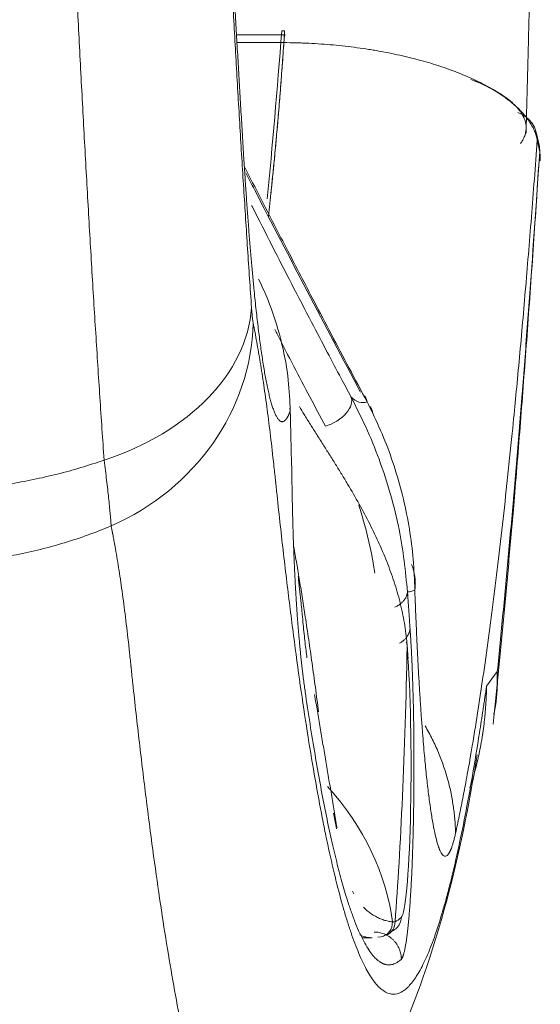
# Model space of a CAD drawing. Header units: millimetres. Extents: x -10 to 594, y 0 to 420.
# Tile 417 of 656: x 209.49 to 210.74, y 273.69 to 276.06. Entities that reach past the tile are written whole.
import ezdxf

# ---------------------------------------------------------------- set-up
doc = ezdxf.new("R2010")
doc.units = ezdxf.units.MM
doc.layers.add('1', color=7, linetype='Continuous', true_color=0xffffff)

msp = doc.modelspace()

# ---------------------------------------------------------------- linework, layer by layer
at = {"layer": '1', "color": 155, "linetype": 'Continuous', "lineweight": 18}
for p, q in [((210.1281, 276.0189), (210.0128, 276.0189)), ((210.7374, 275.7543), (210.7315, 275.782)), ((210.1404, 275.1163), (210.1391, 275.1233)), ((210.4229, 274.5237), (210.4229, 274.5261)), ((210.2893, 273.9645), (210.2925, 273.9583)), ((210.3125, 273.8529), (210.3365, 273.8529)), ((210.3507, 273.8544), (210.3577, 273.8551))]:
    msp.add_line(p, q, dxfattribs=at)
at = {"layer": '1', "color": 155, "linetype": 'Continuous', "lineweight": 13}
for p, q in [((210.1249, 276.0003), (210.0138, 276.0003)), ((210.7389, 275.7386), (210.733, 275.7662)), ((210.6114, 274.4568), (210.6372, 274.4915))]:
    msp.add_line(p, q, dxfattribs=at)
for centre, major_axis, ratio, start_param, end_param in [((210.6582, 275.7662), (-0.0733, -0.0157), 0.94874, 2.919053, 4.129867), ((209.4738, 275.3641), (-0.5736, -0.0395), 0.701185, 1.91516, 3.043598), ((209.4778, 275.3272), (0.5654, 0.1047), 0.933532, 4.958893, 6.087354), ((210.228, 275.1212), (-0.0573, -0.0307), 0.56918, 1.216336, 3.103892), ((210.3141, 281.0162), (0, 5.8795), 0.069756, 3.072728, 3.167184), ((210.4228, 281.0162), (0, -6.3335), 0.069756, 6.280658, 6.320255), ((210.327, 274.9402), (0, -1.4), 0.069756, 0.723894, 1.290088), ((210.386, 274.5523), (-0.0349, -0.0024), 0.70139, 3.04357, 3.471293), ((210.7859, 279.7271), (0, -7.36), 0.069756, 5.492141, 5.497622), ((209.5408, 273.855), (-0.8469, 0.0725), 0.773224, 3.306239, 3.831568), ((210.3507, 273.8894), (-0.007, 0.0343), 0.994446, 3.141612, 4.554191), ((210.3568, 273.8912), (-0.0145, 0.0318), 0.997058, 3.141068, 4.285074), ((210.3771, 280.4514), (0, 6.5635), 0.069756, 3.173441, 3.205729)]:
    msp.add_ellipse(centre, major_axis=major_axis, ratio=ratio, start_param=start_param, end_param=end_param, dxfattribs=at)
at = {"layer": '1', "color": 155, "linetype": 'Continuous', "lineweight": 18}
for centre, major_axis, ratio, start_param, end_param in [((210.6641, 275.7386), (-0.0733, -0.0157), 0.94874, 2.919053, 3.141615), ((210.4048, 274.2656), (0, 0.365), 0.069756, 3.205729, 5.497622), ((210.3716, 273.9014), (-0.0237, 0.0257), 0.995513, 3.141901, 3.970496)]:
    msp.add_ellipse(centre, major_axis=major_axis, ratio=ratio, start_param=start_param, end_param=end_param, dxfattribs=at)
at = {"layer": '1', "color": 155, "linetype": 'Continuous', "lineweight": 13}
for points, degree, knots in [([(209.6936, 274.9988), (209.6902, 275.0485), (209.6868, 275.0988), (209.6801, 275.2002), (209.6768, 275.2515), (209.6703, 275.3549), (209.6671, 275.4072), (209.6608, 275.5127), (209.6577, 275.5659), (209.6516, 275.6734), (209.6455, 275.7818), (209.6367, 275.9475), (209.6311, 276.06), (209.6255, 276.1734), (209.6227, 276.2306), (209.6173, 276.346), (209.612, 276.4625), (209.6043, 276.6402), (209.5993, 276.7606), (209.5966, 276.829), (209.5963, 276.8366), (209.5957, 276.8518), (209.5948, 276.8746), (209.5927, 276.928), (209.5886, 277.0353), (209.5829, 277.19), (209.5764, 277.3778), (209.5722, 277.5045), (209.5692, 277.6001), (209.5677, 277.648), (209.5662, 277.6962), (209.5655, 277.7203), (209.5653, 277.7283), (209.5648, 277.7444), (209.5626, 277.8168), (209.5587, 277.9542), (209.5534, 278.1497), (209.5485, 278.3467), (209.5439, 278.5451), (209.5397, 278.745), (209.5357, 278.9464), (209.5333, 279.0816), (209.5311, 279.2174), (209.53, 279.2855), (209.5287, 279.3709), (209.5283, 279.3966), (209.5279, 279.4223), (209.5277, 279.4394), (209.5275, 279.448), (209.5269, 279.4909), (209.5255, 279.5939), (209.5233, 279.7659), (209.5211, 279.9729), (209.5192, 280.1804), (209.5176, 280.3885), (209.5164, 280.5972), (209.5158, 280.7366), (209.5154, 280.8414), (209.5153, 280.8938), (209.5151, 280.955), (209.5151, 280.9856), (209.515, 281.0009), (209.515, 281.0086), (209.515, 281.0124), (209.515, 281.0143), (209.515, 281.0153), (209.515, 281.0158), (209.515, 281.016), (209.515, 281.0161), (209.515, 281.0162), (209.515, 281.0162), (209.515, 281.0162)], 3, [0, 0, 0, 0, 0.03125, 0.03125, 0.0625, 0.0625, 0.09375, 0.09375, 0.125, 0.125, 0.15625, 0.1875, 0.21875, 0.21875, 0.25, 0.25, 0.28125, 0.3125, 0.34375, 0.34375, 0.347656, 0.347656, 0.351563, 0.359375, 0.375, 0.40625, 0.4375, 0.46875, 0.46875, 0.484375, 0.492188, 0.492188, 0.496094, 0.496094, 0.5, 0.53125, 0.5625, 0.59375, 0.625, 0.65625, 0.6875, 0.71875, 0.71875, 0.75, 0.75, 0.757813, 0.761719, 0.761719, 0.765625, 0.765625, 0.78125, 0.8125, 0.84375, 0.875, 0.90625, 0.9375, 0.96875, 0.96875, 0.984375, 0.992188, 0.996094, 0.998047, 0.999023, 0.999512, 0.999756, 0.999878, 0.999939, 0.999969, 0.999985, 0.999985, 1, 1, 1, 1]), ([(209.8793, 281.0162), (209.8794, 280.9505), (209.8798, 280.8191), (209.8807, 280.6226), (209.8818, 280.4267), (209.8833, 280.2312), (209.8851, 280.0363), (209.8873, 279.8419), (209.8889, 279.7127), (209.89, 279.632), (209.8903, 279.6078), (209.8907, 279.5837), (209.8909, 279.5675), (209.891, 279.5595), (209.8916, 279.5192), (209.8921, 279.4871), (209.8935, 279.3908), (209.8946, 279.3268), (209.8967, 279.1993), (209.899, 279.0724), (209.9027, 278.8833), (209.9067, 278.6955), (209.911, 278.5092), (209.9156, 278.3243), (209.9206, 278.1407), (209.9241, 278.0193), (209.9261, 277.9512), (209.9263, 277.9437), (209.9268, 277.9286), (209.927, 277.921), (209.9277, 277.8984), (209.9291, 277.8532), (209.9324, 277.7482), (209.9372, 277.5995), (209.9434, 277.4231), (209.9476, 277.3069), (209.9509, 277.2203), (209.9526, 277.1771), (209.9545, 277.1269), (209.9554, 277.1055), (209.956, 277.0912), (209.9562, 277.0841), (209.9588, 277.0199), (209.9635, 276.9068), (209.9707, 276.7399), (209.9757, 276.6305), (209.9808, 276.5221), (209.9834, 276.4683), (209.9886, 276.3617), (209.994, 276.256), (210.0022, 276.1003), (210.0079, 275.9984), (210.0137, 275.8973), (210.0166, 275.8473), (210.0225, 275.7481), (210.0255, 275.699), (210.0317, 275.6017), (210.0347, 275.5535), (210.041, 275.4581), (210.0442, 275.4108), (210.0474, 275.3641)], 3, [0, 0, 0, 0, 0.03125, 0.0625, 0.09375, 0.125, 0.15625, 0.1875, 0.21875, 0.21875, 0.226562, 0.230469, 0.230469, 0.234375, 0.234375, 0.25, 0.25, 0.28125, 0.28125, 0.3125, 0.34375, 0.375, 0.40625, 0.4375, 0.46875, 0.5, 0.5, 0.503906, 0.503906, 0.507813, 0.507813, 0.515625, 0.53125, 0.5625, 0.59375, 0.625, 0.625, 0.640625, 0.648437, 0.652344, 0.652344, 0.65625, 0.65625, 0.6875, 0.71875, 0.75, 0.75, 0.78125, 0.78125, 0.8125, 0.84375, 0.875, 0.875, 0.90625, 0.90625, 0.9375, 0.9375, 0.96875, 0.96875, 1, 1, 1, 1]), ([(210.733, 275.7662), (210.6923, 275.2113), (210.5934, 274.3611), (210.537, 274.1039)], 2, [0, 0, 0, 0.487147, 1, 1, 1]), ([(210.6372, 274.4915), (210.6418, 274.5371), (210.6463, 274.5835), (210.6553, 274.678), (210.6598, 274.726), (210.6687, 274.8237), (210.673, 274.8733), (210.6817, 274.9742), (210.6871, 275.0383), (210.6924, 275.1037), (210.694, 275.1234), (210.6945, 275.13), (210.6956, 275.1431), (210.6982, 275.1761), (210.705, 275.2626), (210.7193, 275.4528), (210.7312, 275.6225), (210.7389, 275.7386)], 3, [0, 0, 0, 0, 0.125, 0.125, 0.25, 0.25, 0.375, 0.375, 0.5, 0.53125, 0.53125, 0.546875, 0.546875, 0.5625, 0.625, 0.75, 1, 1, 1, 1]), ([(210.1404, 275.1163), (210.1281, 275.0841), (210.0987, 275.1048), (210.0825, 275.1888), (210.0673, 275.2675), (210.0534, 275.407), (210.0403, 275.5392), (210.0289, 275.7228)], 2, [0, 0, 0, 0.190332, 0.460221, 0.460221, 0.730111, 0.730111, 1, 1, 1]), ([(210.0478, 275.6094), (210.0482, 275.6086), (210.0646, 275.5762), (210.1124, 275.4819), (210.1724, 275.3655), (210.2276, 275.2603), (210.2591, 275.2008), (210.278, 275.1654), (210.2859, 275.1506)], 3, [0, 0, 0, 0, 0.005137, 0.206059, 0.603023, 0.761814, 0.900981, 1, 1, 1, 1]), ([(210.0514, 275.3272), (210.0512, 275.3282), (210.0509, 275.3299), (210.0506, 275.3316), (210.0505, 275.3329), (210.0504, 275.3335), (210.0499, 275.3367), (210.0492, 275.3424), (210.0483, 275.3524), (210.0477, 275.36), (210.0474, 275.3641)], 3, [0, 0, 0, 0, 0.125, 0.1875, 0.1875, 0.25, 0.25, 0.5, 0.75, 1, 1, 1, 1]), ([(210.0514, 275.3272), (210.0517, 275.3253), (210.0523, 275.3225), (210.0528, 275.3197), (210.0531, 275.3183), (210.0532, 275.3179), (210.0534, 275.317), (210.0534, 275.3165), (210.0536, 275.3156), (210.0537, 275.3152), (210.0539, 275.3142), (210.054, 275.3138), (210.0543, 275.3124), (210.0548, 275.3097), (210.0568, 275.2995), (210.0585, 275.2899), (210.0628, 275.2664), (210.0656, 275.2499), (210.0712, 275.2154), (210.074, 275.1973), (210.0781, 275.169), (210.0795, 275.1594), (210.0822, 275.1398), (210.0836, 275.1297), (210.0876, 275.0991), (210.0903, 275.0779), (210.0956, 275.0338), (210.0982, 275.011), (210.1021, 274.9756), (210.1034, 274.9636), (210.1049, 274.9498), (210.105, 274.9483), (210.1053, 274.946), (210.1054, 274.9452), (210.1055, 274.9437), (210.1056, 274.9429), (210.1058, 274.9406), (210.106, 274.9391), (210.1063, 274.936), (210.1065, 274.9345), (210.1073, 274.9268), (210.1105, 274.8963), (210.1137, 274.8664), (210.1216, 274.7958), (210.1268, 274.7502), (210.1374, 274.6618), (210.1428, 274.6191), (210.1535, 274.5366), (210.159, 274.4968), (210.1699, 274.42), (210.181, 274.3461), (210.1978, 274.2439), (210.2092, 274.1815), (210.2178, 274.1369), (210.2207, 274.1223), (210.2265, 274.094), (210.2294, 274.0802), (210.2382, 274.04), (210.2499, 273.9892), (210.2619, 273.9443), (210.2709, 273.9129), (210.2739, 273.9028), (210.2774, 273.8919), (210.2777, 273.8907), (210.2785, 273.8883), (210.2789, 273.8871), (210.28, 273.8835), (210.2823, 273.8765), (210.2846, 273.8696), (210.2922, 273.8473), (210.3044, 273.8149), (210.3228, 273.7759), (210.3352, 273.7563), (210.3418, 273.7476), (210.3421, 273.7471), (210.3429, 273.7461), (210.3433, 273.7456), (210.3445, 273.7442), (210.3468, 273.7413), (210.3522, 273.7353), (210.3568, 273.731), (210.3661, 273.7237), (210.3785, 273.7172), (210.3969, 273.7171), (210.4153, 273.7265), (210.4337, 273.7454), (210.452, 273.7738), (210.4641, 273.7991), (210.4732, 273.8204), (210.4763, 273.8279), (210.4823, 273.8438), (210.4854, 273.8521), (210.4944, 273.8783), (210.5005, 273.8974), (210.508, 273.9233), (210.5103, 273.9312), (210.5126, 273.9394), (210.5137, 273.9435), (210.5141, 273.9449), (210.5148, 273.9476), (210.5182, 273.9601), (210.5216, 273.9731), (210.5306, 274.009), (210.5365, 274.0344), (210.5483, 274.0882), (210.5542, 274.1167), (210.5658, 274.1766), (210.5716, 274.2081), (210.5831, 274.2742), (210.5888, 274.3087), (210.5973, 274.3628), (210.6001, 274.3812), (210.6033, 274.4024), (210.6038, 274.4059), (210.6044, 274.4094), (210.6047, 274.4118), (210.6049, 274.413), (210.6058, 274.4189), (210.6065, 274.4236), (210.6086, 274.4378), (210.61, 274.4473), (210.6114, 274.4568)], 3, [0, 0, 0, 0, 0.001953, 0.00293, 0.00293, 0.003418, 0.003418, 0.003906, 0.003906, 0.004395, 0.004395, 0.004883, 0.004883, 0.005859, 0.007812, 0.015625, 0.015625, 0.03125, 0.03125, 0.046875, 0.046875, 0.054687, 0.054687, 0.0625, 0.0625, 0.078125, 0.078125, 0.09375, 0.09375, 0.101562, 0.101562, 0.102539, 0.102539, 0.103027, 0.103027, 0.103516, 0.103516, 0.104492, 0.104492, 0.105469, 0.105469, 0.109375, 0.125, 0.125, 0.15625, 0.15625, 0.1875, 0.1875, 0.21875, 0.21875, 0.25, 0.28125, 0.3125, 0.3125, 0.328125, 0.328125, 0.34375, 0.34375, 0.375, 0.40625, 0.40625, 0.421875, 0.421875, 0.423828, 0.423828, 0.425781, 0.425781, 0.429687, 0.4375, 0.4375, 0.46875, 0.5, 0.53125, 0.53125, 0.533203, 0.533203, 0.535156, 0.535156, 0.539062, 0.546875, 0.5625, 0.5625, 0.59375, 0.625, 0.65625, 0.6875, 0.71875, 0.75, 0.75, 0.765625, 0.765625, 0.78125, 0.78125, 0.8125, 0.8125, 0.820313, 0.824219, 0.824219, 0.826172, 0.826172, 0.828125, 0.84375, 0.84375, 0.875, 0.875, 0.90625, 0.90625, 0.9375, 0.9375, 0.96875, 0.96875, 0.984375, 0.984375, 0.986328, 0.987305, 0.987305, 0.988281, 0.988281, 0.992188, 0.992188, 1, 1, 1, 1]), ([(210.2245, 275.08), (210.2121, 275.1033), (210.1869, 275.1508), (210.1485, 275.2242), (210.1204, 275.2784), (210.1051, 275.3081), (210.103, 275.3122)], 3, [0, 0, 0, 0, 0.305711, 0.621663, 0.947859, 1, 1, 1, 1]), ([(210.2859, 275.1506), (210.2981, 275.1267), (210.3233, 275.0771), (210.3551, 274.9988), (210.382, 274.9165), (210.4087, 274.81), (210.4166, 274.7326), (210.4217, 274.6827)], 3, [0, 0, 0, 0, 0.154856, 0.321458, 0.500056, 0.678381, 1, 1, 1, 1]), ([(210.3436, 274.7276), (210.3426, 274.7341), (210.3355, 274.7774), (210.3229, 274.8321), (210.3083, 274.8802), (210.3047, 274.8912)], 3, [0, 0, 0, 0, 0.120634, 0.798887, 1, 1, 1, 1])]:
    msp.add_open_spline(points, degree=degree, knots=knots, dxfattribs=at)
at = {"layer": '1', "color": 155, "linetype": 'Continuous', "lineweight": 18}
for points, degree in [([(210.0289, 275.7228), (209.9953, 276.2662), (209.9417, 277.5077), (209.9039, 278.8573), (209.8829, 280.2883), (209.8812, 281.0162)], 2), ([(210.7061, 275.7832), (210.7112, 275.9766), (210.7161, 276.17)], 2), ([(210.12, 276.0285), (210.1089, 275.8863), (210.0972, 275.7519), (210.0852, 275.6257)], 3), ([(210.12, 276.0284), (210.1223, 276.0284), (210.1245, 276.0284), (210.1268, 276.0284)], 3), ([(210.6274, 274.3656), (210.6874, 274.9433), (210.7363, 275.7017)], 2), ([(210.3381, 275.1117), (210.3338, 275.1207), (210.3293, 275.1297), (210.3246, 275.1386)], 3), ([(210.2083, 274.3948), (210.1801, 274.6132), (210.1488, 274.7907)], 2), ([(210.4229, 274.5261), (210.4209, 274.5547)], 1), ([(210.2525, 274.1173), (210.1987, 274.4363)], 1), ([(210.3854, 273.8908), (210.3879, 273.8908), (210.39, 273.891), (210.3917, 273.8912)], 3), ([(210.3713, 273.8594), (210.3953, 273.8757)], 1)]:
    msp.add_open_spline(points, degree=degree, dxfattribs=at)
for points, degree, knots in [([(210.1268, 276.0285), (210.1262, 276.0193), (210.125, 276.0008), (210.1231, 275.9733), (210.1211, 275.946), (210.1191, 275.9189), (210.1171, 275.892), (210.1149, 275.8653), (210.1128, 275.8388), (210.1105, 275.8125), (210.1083, 275.7865), (210.1059, 275.7606), (210.1035, 275.7349), (210.1011, 275.7094), (210.0986, 275.6842), (210.0956, 275.6554), (210.0935, 275.6352), (210.0922, 275.6233)], 3, [0, 0, 0, 0, 0.064755, 0.129506, 0.194255, 0.259001, 0.323744, 0.388484, 0.453221, 0.517956, 0.582689, 0.647419, 0.712146, 0.776872, 0.841595, 0.906316, 1, 1, 1, 1]), ([(210.1249, 276.0003), (210.1251, 276.0024), (210.1252, 276.0044), (210.1256, 276.008), (210.1258, 276.0096), (210.126, 276.0117), (210.1261, 276.0124), (210.1263, 276.0134), (210.1263, 276.0137), (210.1264, 276.0142), (210.1265, 276.0145), (210.1267, 276.0158), (210.1271, 276.0175), (210.1275, 276.0184), (210.1277, 276.0187), (210.1278, 276.0187), (210.1278, 276.0188), (210.1278, 276.0188), (210.1279, 276.0188), (210.128, 276.0189), (210.128, 276.0189), (210.1281, 276.0189)], 3, [0, 0, 0, 0, 0.180022, 0.180022, 0.360044, 0.360044, 0.450055, 0.450055, 0.495061, 0.495061, 0.540066, 0.540066, 0.720088, 0.90011, 0.90011, 0.922613, 0.922613, 0.945116, 0.945116, 0.990121, 1, 1, 1, 1]), ([(210.0878, 275.5832), (210.0901, 275.604), (210.094, 275.639), (210.099, 275.6886), (210.1032, 275.7313), (210.1072, 275.7746), (210.1103, 275.8098), (210.1126, 275.8364), (210.114, 275.8542), (210.1155, 275.8721), (210.1169, 275.8901), (210.1183, 275.9083), (210.1197, 275.9265), (210.121, 275.9448), (210.1223, 275.9632), (210.1236, 275.9817), (210.1245, 275.9941), (210.1249, 276.0003)], 3, [0, 0, 0, 0, 0.160451, 0.265361, 0.370244, 0.475101, 0.579932, 0.621912, 0.663899, 0.705891, 0.747889, 0.789893, 0.831903, 0.873918, 0.91594, 0.957967, 1, 1, 1, 1]), ([(210.733, 275.7662), (210.733, 275.7663), (210.733, 275.7663), (210.733, 275.7663), (210.733, 275.7663), (210.7329, 275.7664), (210.7329, 275.7666), (210.7328, 275.767), (210.7327, 275.7678), (210.7324, 275.7694), (210.7317, 275.7725), (210.73, 275.7788), (210.7268, 275.7878), (210.7218, 275.7984), (210.7156, 275.809), (210.7082, 275.8195), (210.6996, 275.8299), (210.6897, 275.8403), (210.6823, 275.8472), (210.6779, 275.851), (210.6774, 275.8515), (210.6764, 275.8523), (210.6759, 275.8527), (210.6744, 275.854), (210.6714, 275.8566), (210.6641, 275.8625), (210.6529, 275.8708), (210.6384, 275.8805), (210.6229, 275.8899), (210.6062, 275.8992), (210.5885, 275.9082), (210.5696, 275.917), (210.5563, 275.9226), (210.5477, 275.9261), (210.546, 275.9268), (210.5425, 275.9282), (210.5407, 275.9289), (210.5354, 275.931), (210.5247, 275.935), (210.5064, 275.9415), (210.4836, 275.9489), (210.4599, 275.9559), (210.4354, 275.9624), (210.4101, 275.9686), (210.3839, 275.9742), (210.3659, 275.9777), (210.3544, 275.9798), (210.3521, 275.9802), (210.3475, 275.981), (210.3405, 275.9822), (210.3243, 275.9848), (210.3008, 275.9882), (210.2723, 275.9917), (210.2435, 275.9947), (210.2144, 275.997), (210.1947, 275.9982), (210.1798, 275.9989), (210.1724, 275.9992), (210.1649, 275.9995), (210.1611, 275.9996), (210.1599, 275.9996), (210.1574, 275.9997), (210.1461, 276), (210.1349, 276.0002), (210.1249, 276.0003)], 3, [0, 0, 0, 0, 0.000122, 0.000122, 0.000244, 0.000488, 0.000977, 0.001953, 0.003906, 0.007813, 0.015625, 0.03125, 0.0625, 0.09375, 0.125, 0.15625, 0.1875, 0.21875, 0.25, 0.25, 0.253906, 0.253906, 0.257813, 0.257813, 0.265625, 0.28125, 0.3125, 0.34375, 0.375, 0.40625, 0.4375, 0.46875, 0.5, 0.5, 0.507813, 0.507813, 0.515625, 0.515625, 0.53125, 0.5625, 0.59375, 0.625, 0.65625, 0.6875, 0.71875, 0.75, 0.75, 0.757813, 0.757813, 0.765625, 0.78125, 0.8125, 0.84375, 0.875, 0.90625, 0.9375, 0.9375, 0.953125, 0.960938, 0.960938, 0.964844, 0.964844, 0.96875, 1, 1, 1, 1]), ([(210.6932, 275.7585), (210.6951, 275.7611), (210.6968, 275.7638), (210.6987, 275.7673), (210.6992, 275.7682), (210.7, 275.7699), (210.7004, 275.7707), (210.7016, 275.7733), (210.7023, 275.775), (210.7041, 275.7801), (210.7059, 275.787), (210.7067, 275.7973), (210.7059, 275.8041), (210.7044, 275.811), (210.7023, 275.8179), (210.6988, 275.8248), (210.6963, 275.8291), (210.6957, 275.83), (210.6946, 275.8317), (210.694, 275.8326), (210.6922, 275.8352), (210.691, 275.8369), (210.6869, 275.842), (210.6809, 275.8488), (210.6702, 275.8588), (210.6619, 275.8653), (210.6529, 275.8718), (210.6482, 275.875), (210.638, 275.8814), (210.6327, 275.8845), (210.6255, 275.8884), (210.6241, 275.8892), (210.6212, 275.8908), (210.6167, 275.8931), (210.6122, 275.8954), (210.6028, 275.8999), (210.5964, 275.9028), (210.5845, 275.9079), (210.5792, 275.9101), (210.5737, 275.9122)], 3, [0, 0, 0, 0, 0.051205, 0.051205, 0.067266, 0.067266, 0.083328, 0.083328, 0.115451, 0.115451, 0.179698, 0.243945, 0.308191, 0.308191, 0.372438, 0.436685, 0.436685, 0.452747, 0.452747, 0.468808, 0.468808, 0.500932, 0.500932, 0.565178, 0.629425, 0.693672, 0.693672, 0.757918, 0.757918, 0.822165, 0.822165, 0.838227, 0.838227, 0.854288, 0.886412, 0.886412, 0.950659, 0.950659, 1, 1, 1, 1]), ([(210.7401, 275.7164), (210.7403, 275.7187), (210.7405, 275.7261), (210.7399, 275.7335), (210.7389, 275.7386)], 3, [0, 0, 0, 0, 0.306879, 1, 1, 1, 1]), ([(210.3246, 275.1386), (210.3103, 275.1655), (210.2818, 275.2191), (210.2393, 275.2998), (210.1901, 275.3936), (210.1336, 275.5023), (210.078, 275.6098), (210.0435, 275.677), (210.0304, 275.7025)], 3, [0, 0, 0, 0, 0.146054, 0.290398, 0.433192, 0.646436, 0.86639, 1, 1, 1, 1]), ([(210.3089, 275.1619), (210.2234, 275.3226), (210.1318, 275.497), (210.041, 275.6737), (210.0344, 275.6865)], 3, [0, 0, 0, 0, 0.927325, 1, 1, 1, 1]), ([(210.1404, 275.1163), (210.1393, 275.141), (210.1369, 275.1947), (210.1212, 275.281), (210.0963, 275.3621), (210.074, 275.4133), (210.0644, 275.4331)], 3, [0, 0, 0, 0, 0.22619, 0.491903, 0.79905, 1, 1, 1, 1]), ([(210.4209, 274.5523), (210.4197, 274.5687), (210.4178, 274.5852), (210.4138, 274.61), (210.4122, 274.6193), (210.4103, 274.6286), (210.4098, 274.6306), (210.4092, 274.6337), (210.4076, 274.641), (210.4024, 274.6637), (210.3966, 274.6842), (210.3862, 274.7168), (210.3805, 274.733), (210.368, 274.7654), (210.3612, 274.7815), (210.3467, 274.8136), (210.339, 274.8296), (210.3228, 274.8616), (210.3143, 274.8775), (210.2967, 274.9093), (210.2875, 274.9252), (210.2733, 274.949), (210.2638, 274.9648), (210.2491, 274.9886), (210.2341, 275.0124), (210.219, 275.0363), (210.2038, 275.0602), (210.1886, 275.0843), (210.1785, 275.1004), (210.1697, 275.1147), (210.1659, 275.1209), (210.1622, 275.1271)], 3, [0, 0, 0, 0, 0.084154, 0.084154, 0.126231, 0.13149, 0.13149, 0.13675, 0.147269, 0.168308, 0.252461, 0.252461, 0.336615, 0.336615, 0.420769, 0.420769, 0.504923, 0.504923, 0.589077, 0.589077, 0.673231, 0.673231, 0.715308, 0.757384, 0.799461, 0.841538, 0.883615, 0.925692, 0.967769, 0.967769, 1, 1, 1, 1]), ([(210.4392, 274.6871), (210.4383, 274.7115), (210.4365, 274.7604), (210.4269, 274.8334), (210.4126, 274.9054), (210.3929, 274.9761), (210.3686, 275.0451), (210.3483, 275.0895), (210.3381, 275.1117)], 3, [0, 0, 0, 0, 0.168892, 0.336835, 0.503874, 0.670053, 0.835415, 1, 1, 1, 1]), ([(208.774, 275.01), (208.7913, 275.0032), (208.8264, 274.9903), (208.8803, 274.9733), (208.9354, 274.9588), (208.9918, 274.9467), (209.0302, 274.9403), (209.0545, 274.9367), (209.0618, 274.9357), (209.0691, 274.9348), (209.074, 274.9341), (209.0765, 274.9338), (209.0887, 274.9323), (209.0986, 274.9312), (209.128, 274.9283), (209.1674, 274.9252), (209.2267, 274.9232), (209.2862, 274.9238), (209.326, 274.9258), (209.3559, 274.928), (209.3684, 274.9291), (209.3809, 274.9303), (209.3858, 274.9308), (209.3883, 274.9311), (209.3958, 274.9319), (209.4207, 274.9347), (209.4651, 274.9408), (209.5235, 274.9516), (209.5811, 274.9647), (209.6378, 274.9803), (209.6751, 274.9924), (209.6936, 274.9988)], 3, [0, 0, 0, 0, 0.0625, 0.125, 0.1875, 0.25, 0.3125, 0.3125, 0.328125, 0.335937, 0.335937, 0.34375, 0.34375, 0.375, 0.375, 0.4375, 0.5, 0.5625, 0.625, 0.625, 0.65625, 0.664062, 0.664062, 0.671875, 0.671875, 0.6875, 0.75, 0.8125, 0.875, 0.9375, 1, 1, 1, 1]), ([(209.6936, 274.9988), (209.6947, 274.9903), (209.6968, 274.9737), (209.6997, 274.9503), (209.7022, 274.9284), (209.7045, 274.9078), (209.7065, 274.8888), (209.7076, 274.877), (209.7082, 274.87), (209.7084, 274.8686), (209.7086, 274.8659), (209.7087, 274.8645), (209.7091, 274.8605), (209.7097, 274.8527), (209.7102, 274.8455), (209.7105, 274.8409)], 3, [0, 0, 0, 0, 0.125, 0.25, 0.375, 0.5, 0.625, 0.75, 0.75, 0.78125, 0.78125, 0.8125, 0.8125, 0.875, 1, 1, 1, 1]), ([(210.1774, 274.4342), (210.1648, 274.5201), (210.1573, 274.6231), (210.1526, 274.6876), (210.1494, 274.7634), (210.146, 274.8452), (210.1446, 274.9327)], 2, [0, 0, 0, 0.5, 0.5, 0.75, 0.75, 1, 1, 1]), ([(209.7105, 274.8409), (209.6922, 274.8332), (209.6552, 274.8187), (209.5987, 274.8), (209.5414, 274.7842), (209.4833, 274.7714), (209.4439, 274.7648), (209.4191, 274.7613), (209.4142, 274.7606), (209.4067, 274.7597), (209.4042, 274.7594), (209.3992, 274.7588), (209.3868, 274.7573), (209.3743, 274.756), (209.3444, 274.7534), (209.3047, 274.7509), (209.2452, 274.7503), (209.1859, 274.7527), (209.1464, 274.7563), (209.1169, 274.7599), (209.107, 274.7612), (209.0947, 274.763), (209.0923, 274.7633), (209.0874, 274.7641), (209.08, 274.7652), (209.0531, 274.7697), (209.0098, 274.7784), (208.9532, 274.7929), (208.8977, 274.8104), (208.8435, 274.8307), (208.8082, 274.8462), (208.7907, 274.8544)], 3, [0, 0, 0, 0, 0.0625, 0.125, 0.1875, 0.25, 0.3125, 0.3125, 0.328125, 0.328125, 0.335937, 0.335937, 0.34375, 0.375, 0.375, 0.4375, 0.5, 0.5625, 0.625, 0.625, 0.65625, 0.65625, 0.664062, 0.664062, 0.671875, 0.6875, 0.75, 0.8125, 0.875, 0.9375, 1, 1, 1, 1]), ([(209.7135, 274.8258), (209.7134, 274.8259), (209.7134, 274.826), (209.7134, 274.8261), (209.7133, 274.8264), (209.7132, 274.8269), (209.7131, 274.8273), (209.7131, 274.8277), (209.713, 274.8278), (209.713, 274.828), (209.713, 274.828), (209.713, 274.8283), (209.7129, 274.8287), (209.7125, 274.8304), (209.7117, 274.8345), (209.711, 274.8383), (209.7105, 274.8409)], 3, [0, 0, 0, 0, 0.015625, 0.015625, 0.03125, 0.0625, 0.125, 0.125, 0.140625, 0.140625, 0.15625, 0.15625, 0.1875, 0.25, 0.5, 1, 1, 1, 1]), ([(210.0861, 273.2069), (210.0838, 273.2053), (210.0752, 273.2002), (210.0605, 273.1964), (210.042, 273.2006), (210.0296, 273.2094), (210.0202, 273.2184), (210.0171, 273.2218), (210.0136, 273.226), (210.0133, 273.2265), (210.0125, 273.2274), (210.0121, 273.2279), (210.0109, 273.2294), (210.0086, 273.2325), (210, 273.2444), (209.9861, 273.2682), (209.9676, 273.309), (209.9554, 273.3423), (209.9478, 273.365), (209.9458, 273.3708), (209.9439, 273.3767), (209.9432, 273.3791), (209.9428, 273.3803), (209.9417, 273.3839), (209.9378, 273.3961), (209.9341, 273.4088), (209.925, 273.4403), (209.913, 273.4853), (209.9012, 273.5358), (209.8924, 273.5757), (209.8895, 273.5894), (209.8836, 273.6174), (209.8807, 273.6317), (209.872, 273.6758), (209.8606, 273.7373), (209.8436, 273.8376), (209.8324, 273.9099), (209.8214, 273.9849), (209.8159, 274.0237), (209.805, 274.1042), (209.7995, 274.1457), (209.7888, 274.2316), (209.7835, 274.2759), (209.7729, 274.3673), (209.7677, 274.4144), (209.7612, 274.475), (209.7598, 274.488), (209.7584, 274.501), (209.7583, 274.5022), (209.7583, 274.5026), (209.7582, 274.5034), (209.758, 274.5053), (209.7578, 274.5072), (209.7576, 274.5091), (209.7575, 274.5097), (209.7575, 274.5103), (209.7574, 274.5106), (209.7574, 274.5107), (209.7574, 274.5109), (209.7573, 274.5117), (209.7571, 274.5134), (209.757, 274.5149), (209.7569, 274.5159), (209.7569, 274.5161), (209.7568, 274.5165), (209.7568, 274.5167), (209.7567, 274.5172), (209.7561, 274.5238), (209.7528, 274.5545), (209.7495, 274.5834), (209.7441, 274.6277), (209.7415, 274.6489), (209.7374, 274.6792), (209.736, 274.6891), (209.7332, 274.7084), (209.7319, 274.7178), (209.7277, 274.7454), (209.7249, 274.7628), (209.7206, 274.7875), (209.7185, 274.7995), (209.716, 274.8129), (209.7147, 274.8194), (209.7141, 274.8224), (209.7139, 274.8236), (209.7138, 274.8239), (209.7138, 274.824), (209.7138, 274.8241), (209.7138, 274.8242), (209.7137, 274.8246), (209.7137, 274.8249), (209.7136, 274.8253), (209.7135, 274.8254), (209.7135, 274.8256), (209.7135, 274.8257), (209.7135, 274.8258), (209.7135, 274.8258), (209.7135, 274.8258), (209.7135, 274.8258)], 3, [0, 0, 0, 0, 0.018095, 0.064852, 0.11161, 0.158367, 0.158367, 0.181746, 0.181746, 0.184668, 0.184668, 0.187591, 0.187591, 0.193435, 0.205125, 0.251882, 0.298639, 0.345397, 0.345397, 0.357086, 0.360008, 0.360008, 0.362931, 0.362931, 0.368775, 0.392154, 0.392154, 0.438911, 0.485669, 0.485669, 0.509048, 0.509048, 0.532426, 0.532426, 0.579184, 0.625941, 0.672698, 0.672698, 0.719456, 0.719456, 0.766213, 0.766213, 0.81297, 0.81297, 0.859728, 0.859728, 0.871417, 0.872148, 0.872148, 0.872513, 0.872513, 0.872878, 0.87434, 0.87434, 0.874705, 0.874887, 0.874887, 0.874979, 0.874979, 0.87507, 0.875801, 0.876531, 0.876531, 0.876714, 0.876714, 0.876897, 0.876897, 0.877262, 0.883107, 0.906485, 0.906485, 0.929864, 0.929864, 0.941553, 0.941553, 0.953243, 0.953243, 0.976621, 0.976621, 0.988311, 0.994155, 0.997078, 0.998539, 0.998904, 0.998995, 0.998995, 0.999087, 0.999087, 0.999269, 0.999635, 0.999635, 0.999817, 0.999909, 0.999954, 0.999977, 0.999977, 1, 1, 1, 1]), ([(210.1594, 274.7204), (210.1598, 274.7175), (210.1613, 274.7048), (210.1636, 274.6827), (210.1655, 274.6642), (210.1665, 274.654), (210.1666, 274.6529), (210.1668, 274.6506), (210.1669, 274.6495), (210.1673, 274.6461), (210.1679, 274.6395), (210.1685, 274.6331), (210.1697, 274.6204), (210.1713, 274.6041), (210.1736, 274.5814), (210.1758, 274.5606), (210.1781, 274.5416), (210.1796, 274.5301), (210.1804, 274.5247)], 3, [0, 0, 0, 0, 0.034749, 0.155405, 0.276062, 0.276062, 0.291144, 0.291144, 0.306226, 0.306226, 0.33639, 0.396718, 0.396718, 0.517375, 0.638031, 0.758687, 0.879344, 1, 1, 1, 1]), ([(210.629, 274.3873), (210.6304, 274.3953), (210.6316, 274.4035), (210.6331, 274.4149), (210.6335, 274.4182), (210.634, 274.4232), (210.6342, 274.4249), (210.6345, 274.4282), (210.6353, 274.4365), (210.6365, 274.4515), (210.6371, 274.4681), (210.6372, 274.4798), (210.6372, 274.4857), (210.6372, 274.4884), (210.6372, 274.4896), (210.6372, 274.4899), (210.6372, 274.49), (210.6372, 274.4901), (210.6372, 274.4902), (210.6372, 274.4906), (210.6372, 274.4911), (210.6372, 274.4915)], 3, [0, 0, 0, 0, 0.236131, 0.236131, 0.331615, 0.331615, 0.379356, 0.379356, 0.427098, 0.618066, 0.809033, 0.904516, 0.952258, 0.976129, 0.982097, 0.985081, 0.985081, 0.986573, 0.986573, 0.988065, 1, 1, 1, 1]), ([(210.6372, 274.4915), (210.6372, 274.4911), (210.6372, 274.4907), (210.6372, 274.4903), (210.6372, 274.4902), (210.6372, 274.4902), (210.6372, 274.49), (210.6372, 274.4897), (210.6373, 274.4887), (210.6373, 274.4862), (210.6374, 274.4809), (210.6375, 274.4703), (210.6372, 274.4551), (210.6363, 274.4415), (210.6356, 274.434), (210.6354, 274.431), (210.6352, 274.4295), (210.6348, 274.4249), (210.6344, 274.4219), (210.6333, 274.4125), (210.6323, 274.4061), (210.6313, 274.3998)], 3, [0, 0, 0, 0, 0.012333, 0.013875, 0.013875, 0.015417, 0.015417, 0.0185, 0.024667, 0.049334, 0.098668, 0.197336, 0.394672, 0.592008, 0.641342, 0.641342, 0.690676, 0.690676, 0.789344, 0.789344, 1, 1, 1, 1]), ([(210.5714, 274.2122), (210.5738, 274.2192), (210.576, 274.2263), (210.5824, 274.2479), (210.5862, 274.2625), (210.5898, 274.2777), (210.5899, 274.2782), (210.59, 274.2788), (210.5901, 274.279), (210.5901, 274.279), (210.5901, 274.2791), (210.5901, 274.2791), (210.5902, 274.2794), (210.5904, 274.2806), (210.5911, 274.2836), (210.5925, 274.29), (210.5953, 274.3029), (210.5981, 274.3177), (210.6003, 274.3307), (210.6012, 274.3363), (210.6016, 274.3391), (210.6017, 274.34), (210.602, 274.3419), (210.6033, 274.3503), (210.6047, 274.3606), (210.6058, 274.37), (210.6062, 274.3737), (210.6064, 274.3756), (210.607, 274.3813), (210.6082, 274.3926), (210.6097, 274.4114), (210.6105, 274.4265), (210.6109, 274.4379), (210.6111, 274.4417), (210.6112, 274.4473), (210.6113, 274.4502), (210.6113, 274.4535), (210.6114, 274.455), (210.6114, 274.4555), (210.6114, 274.4556), (210.6114, 274.4557), (210.6114, 274.4559), (210.6114, 274.4562), (210.6114, 274.4566), (210.6114, 274.4568)], 3, [0, 0, 0, 0, 0.089129, 0.089129, 0.271303, 0.271303, 0.276996, 0.278419, 0.278775, 0.278775, 0.279131, 0.279131, 0.279842, 0.282689, 0.294075, 0.316847, 0.36239, 0.453477, 0.499021, 0.521793, 0.521793, 0.533178, 0.533178, 0.544564, 0.635652, 0.658423, 0.658423, 0.681195, 0.681195, 0.726739, 0.817826, 0.908913, 0.908913, 0.954456, 0.954456, 0.977228, 0.988614, 0.994307, 0.995019, 0.995019, 0.99573, 0.99573, 0.997154, 1, 1, 1, 1]), ([(210.3647, 273.7901), (210.3268, 273.8045), (210.2311, 274.0685), (210.1774, 274.4342)], 2, [0, 0, 0, 0.391311, 1, 1, 1]), ([(210.1485, 273.2501), (210.182, 273.275), (210.2684, 273.3596), (210.3981, 273.5796), (210.5144, 273.9056), (210.5686, 274.166), (210.5891, 274.2915)], 3, [0, 0, 0, 0, 0.178969, 0.475012, 0.767415, 1, 1, 1, 1]), ([(210.2439, 274.1519), (210.245, 274.1464), (210.2461, 274.141), (210.2486, 274.1282), (210.25, 274.1209), (210.2514, 274.1138)], 3, [0, 0, 0, 0, 0.414343, 0.414343, 1, 1, 1, 1]), ([(210.3157, 273.9265), (210.3158, 273.9264), (210.3159, 273.9263), (210.319, 273.9232), (210.322, 273.9204), (210.3313, 273.9125), (210.3378, 273.9081), (210.3478, 273.9025), (210.3545, 273.8992), (210.3614, 273.8966), (210.3683, 273.8943), (210.3717, 273.8934), (210.3786, 273.8919), (210.382, 273.8913), (210.3854, 273.8908)], 3, [0, 0, 0, 0, 0.005682, 0.005682, 0.147727, 0.147727, 0.431818, 0.431818, 0.573864, 0.715909, 0.715909, 0.857955, 0.857955, 1, 1, 1, 1]), ([(210.3366, 273.8529), (210.3346, 273.8529), (210.3293, 273.8531), (210.3209, 273.8545), (210.3145, 273.8566), (210.31, 273.8584), (210.3086, 273.859), (210.3073, 273.8596)], 3, [0, 0, 0, 0, 0.19784, 0.527574, 0.857308, 0.857308, 1, 1, 1, 1])]:
    msp.add_open_spline(points, degree=degree, knots=knots, dxfattribs=at)
at = {"layer": '1', "color": 155, "linetype": 'Continuous', "lineweight": 13}
for points, weights in [([(210.3246, 275.1386), (210.3232, 275.1464), (210.3187, 275.1526)], [0.999987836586, 0.979818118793, 0.962909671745]), ([(210.4392, 274.6871), (210.4435, 274.7182), (210.4316, 274.7485)], [1, 0.953150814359, 0.921288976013]), ([(210.4217, 274.6827), (210.42, 274.6591), (210.3912, 274.6457)], [1, 0.822039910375, 0.860334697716]), ([(210.4278, 274.5944), (210.4263, 274.573), (210.4022, 274.5592)], [1, 0.838377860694, 0.855125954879]), ([(210.537, 274.1039), (210.534, 274.2407), (210.4639, 274.3614)], [1, 0.90626044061, 0.872522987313]), ([(210.4069, 273.8016), (210.4066, 273.8665), (210.3418, 273.8665)], [1, 0.707106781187, 1])]:
    msp.add_rational_spline(points, weights, degree=2, dxfattribs=at)
for points, degree in [([(210.1446, 274.9327), (210.1437, 274.9953), (210.1413, 275.0536), (210.1404, 275.1163)], 3), ([(210.537, 274.1039), (210.5231, 274.0406), (210.4941, 274.0586), (210.4672, 274.2187), (210.4459, 274.5015), (210.4392, 274.6871)], 2), ([(210.4217, 274.6827), (210.4278, 274.5944)], 1), ([(210.4278, 274.5944), (210.4311, 274.5472), (210.4356, 274.4288), (210.4375, 274.2985), (210.4368, 274.1639), (210.4336, 274.0393), (210.4279, 273.9315), (210.4204, 273.8523), (210.4116, 273.8059), (210.4069, 273.8016)], 2), ([(210.4069, 273.8016), (210.3858, 273.7821), (210.3647, 273.7901)], 2)]:
    msp.add_open_spline(points, degree=degree, dxfattribs=at)
at = {"layer": '1', "color": 155, "linetype": 'Continuous', "lineweight": 18}
msp.add_rational_spline([(210.3381, 275.1117), (210.3367, 275.1202), (210.3319, 275.1271)], [1, 0.978322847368, 0.960375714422], degree=2, dxfattribs=at)

doc.saveas('drawing.dxf')
